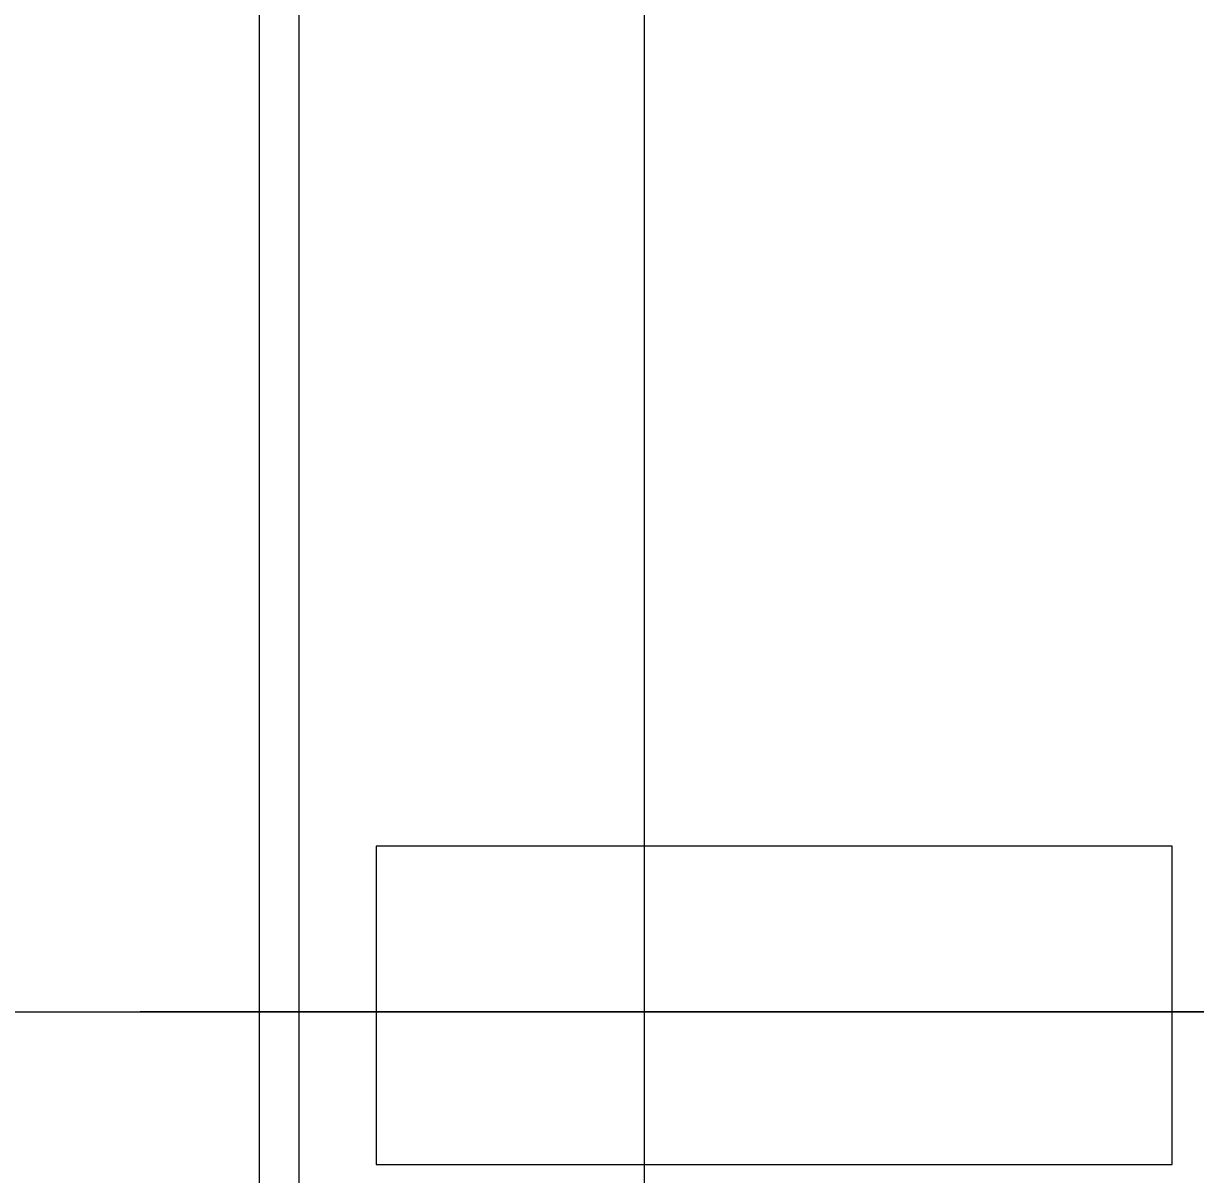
# Model space of a CAD drawing. Extents: x -264222 to -263592, y -1242345 to -1242048.
# Drawn here: x -263909.563 to -263907.354, y -1242203.189 to -1242201.019 of the extents above; entities that cross this region are included whole.
import ezdxf

# ---------------------------------------------------------------- set-up
doc = ezdxf.new("R2010")
doc.units = 0
doc.layers.add('HESCON_OSI_STAVBY_KFA', color=7, linetype='Continuous')
doc.layers.add('KFA_2D_SITUACIA_DSP', color=7, linetype='Continuous')

msp = doc.modelspace()

# ---------------------------------------------------------------- linework, layer by layer
at = {"layer": 'HESCON_OSI_STAVBY_KFA'}
for p, q in [((-263908.3928, -1242083.2372), (-263908.3928, -1242246.7072)), ((-263917.2648, -1242202.8822), (-263905.5048, -1242202.8822)), ((-263917.2648, -1242202.8822), (-263905.5048, -1242202.8822)), ((-263792.6528, -1242202.8822), (-263909.3428, -1242202.8822))]:
    msp.add_line(p, q, dxfattribs=at)
at = {"layer": 'KFA_2D_SITUACIA_DSP'}
for p, q in [((-263909.1178, -1242203.3322), (-263909.1178, -1242196.3322)), ((-263907.3977, -1242202.5698), (-263908.8977, -1242202.5698)), ((-263908.8977, -1242202.5698), (-263908.8977, -1242203.1698)), ((-263907.3977, -1242203.1698), (-263907.3977, -1242202.5698)), ((-263908.8977, -1242203.1698), (-263907.3977, -1242203.1698))]:
    msp.add_line(p, q, dxfattribs=at)
msp.add_lwpolyline([(-263794.8928, -1242227.3822), (-263808.9678, -1242241.4572), (-263894.9678, -1242241.4572), (-263909.0428, -1242227.3822), (-263909.0428, -1242196.3327), (-263914.1428, -1242196.3327), (-263914.1428, -1242132.4327), (-263909.0428, -1242132.4327), (-263909.0428, -1242101.3822), (-263894.9678, -1242087.3072), (-263808.9678, -1242087.3072), (-263794.8928, -1242101.3822), (-263794.8928, -1242227.3822)], dxfattribs=at)

doc.saveas('drawing.dxf')
